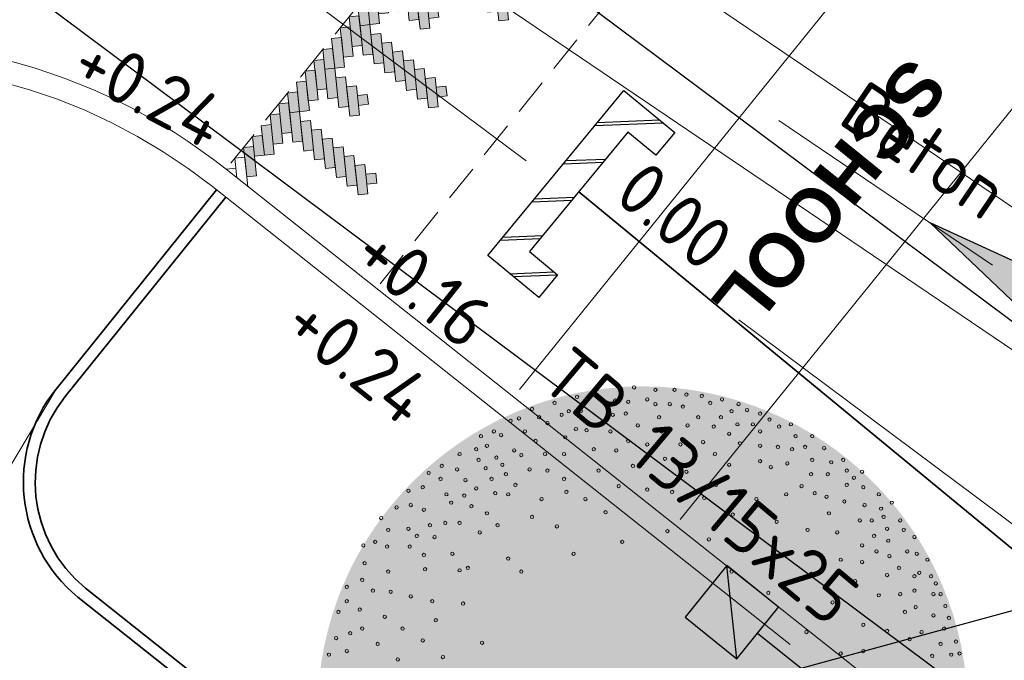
# Model space of a CAD drawing. Header units: metres. Extents: x 92403 to 95147, y 464428 to 465602.
# Tile 430 of 568: x 93188.59 to 93195.27, y 465157.86 to 465162.21. Entities that reach past the tile are written whole.
import ezdxf
from ezdxf.enums import TextEntityAlignment as Align

# ---------------------------------------------------------------- set-up
doc = ezdxf.new("R2010")
doc.units = ezdxf.units.M
for name, pattern in [('DASHED2', [0.375, 0.25, -0.125]), ('RI-DRAINAGE', [19.2, 6, -1.8, 1.8, -1.8, 2.4, -1.8, 1.8, -1.8]), ('RI-GWA', [18.45, 6, -1.8, 1.75, -1.8, 1.75, -1.8, 1.75, -1.8]), ('RI-HWA_KOLKAANSLUITING', [4.3, 2.5, -1.8]), ('VH-OPSLUITBAND_80X200', [14, 8, -2, 2, -2]), ('VH-TROTTOIRBAND', [15, 5, -2, 2, -2, 2, -2]), ('XX-HIDDEN', [4, 2, -2])]:
    doc.linetypes.add(name, pattern=pattern)
doc.layers.get('0').update_dxf_attribs({"linetype": 'CONTINUOUS'})
for name, color, linetype, lineweight, true_color in [('B-OI-RI-GWA_SCHILDMUUR-S', 7, 'CONTINUOUS', 25, 0xff8400), ('B-OI-RI-GWA_TRANSPORTLEIDING-G', 7, 'RI-GWA', 18, 0xff8400), ('N-OI-RI-DRAINAGE_DRAIN_PVC-G', 7, 'RI-DRAINAGE', 18, 0x00ff04), ('N-RO-GR-BOOM-V', 7, 'CONTINUOUS', 18, 0x002600)]:
    doc.layers.add(name, color=color, linetype=linetype, lineweight=lineweight, true_color=true_color)
for name, color, linetype, lineweight in [('B-WE-RI-GWA_STROOMRICHTING-S', 30, 'CONTINUOUS', 25), ('B-WE-VH-VERHARDING_FUNDERING-G', 252, 'CONTINUOUS', 18), ('N-RO-VH-DREMPEL_BESTRAAT-G', 7, 'DASHED2', 9), ('N-RO-VH-MATERIAALGRENS-G', 7, 'XX-HIDDEN', 5), ('N-RO-VW-MARKERING-G', 7, 'CONTINUOUS', 9), ('N-WE-GW-ONTGRAVING-V', 2, 'CONTINUOUS', 30), ('N-WE-RI-HWA_KOLK_STRAATKOLK-S', 150, 'CONTINUOUS', 25), ('N-WE-RI-HWA_KOLK_TROTTOIRKOLK-S', 150, 'CONTINUOUS', 25), ('N-WE-RI-HWA_KOLKAANSLUITING-G', 150, 'RI-HWA_KOLKAANSLUITING', 25), ('N-WE-VH-KANTOPSLUITING_OPSLUITBAND_80X200-G', 7, 'VH-OPSLUITBAND_80X200', 35), ('N-WE-VH-KANTOPSLUITING_TROTTOIRBAND-G', 7, 'VH-TROTTOIRBAND', 35), ('N-WE-VH-KANTOPSLUITING_TROTTOIRBAND_130 150-T18', 10, 'CONTINUOUS', 18), ('N-WE-VH-KANTOPSLUITING_VOORKANTBAND-G', 50, 'CONTINUOUS', 35), ('V-WE-RI-GWA_STROOMRICHTING-S', 30, 'CONTINUOUS', 25), ('V-WE-RI-VOLSCHUIMEN-G', 130, 'CONTINUOUS-V', 35), ('X-XX-AL-HOOGTELABEL-T18', 7, 'CONTINUOUS', 18)]:
    doc.layers.add(name, color=color, linetype=linetype, lineweight=lineweight)
doc.layers.add('N-RO-GR-BOOM-S', color=7, linetype='CONTINUOUS', lineweight=9, true_color=0x005700, transparency=0.3)
doc.styles.add('NLCS-ISO', font='NLCS-ISO.ttf')
doc.styles.add('NLCS-ISO-M200-T18', font='NLCS-ISO.ttf', dxfattribs={"height": 0.36})
doc.linetypes.add('CONTINUOUS-V', pattern='A,3.5,[24,NLCS.SHX,S=0.5,R=0,X=0,Y=0],3.5', length=7)

# ---------------------------------------------------------------- blocks, each defined once
blk = doc.blocks.new('drempel markering 480 2')
at = {"linetype": 'Continuous', "true_color": 0xffffff}
h = blk.add_hatch(color=7, dxfattribs=at)
h.paths.add_polyline_path([(0.1787, 0.2213), (0.1121, 0.2142), (0.0979, 0.3475), (0.1646, 0.3546)])
h.paths.add_polyline_path([(0, 0), (-0.0667, -0.0071), (-0.0649, -0.0236), (-0.1387, 0.036), (-0.1404, 0.0526), (-0.0738, 0.0596), (-0.0879, 0.193), (-0.0213, 0.2001)])
h.paths.add_polyline_path([(0.1192, 0.1475), (0.0525, 0.1404), (0.0312, 0.3405), (0.0979, 0.3476)])
h.paths.add_polyline_path([(0.0596, 0.0738), (-0.0071, 0.0667), (-0.0283, 0.2667), (0.0383, 0.2738)])
h.paths.add_polyline_path([(0.0908, 0.4142), (0.0241, 0.4072), (0.0029, 0.6072), (0.0696, 0.6143)])
h.paths.add_polyline_path([(-0.0567, 0.5333), (-0.1234, 0.5263), (-0.1446, 0.7263), (-0.0779, 0.7334)])
h.paths.add_polyline_path([(0.0171, 0.4737), (-0.0496, 0.4666), (-0.0709, 0.6667), (-0.0042, 0.6738)])
h.paths.add_polyline_path([(0.1646, 0.3546), (0.0979, 0.3475), (0.0766, 0.5476), (0.1433, 0.5547)])
h.paths.add_polyline_path([(-0.4185, 0.7645), (-0.4256, 0.8312), (-0.3588, 0.8383), (-0.3517, 0.7717)])
h.paths.add_polyline_path([(-0.2042, 0.6526), (-0.2709, 0.6456), (-0.2921, 0.8456), (-0.2255, 0.8527)])
h.paths.add_polyline_path([(-0.1304, 0.593), (-0.1971, 0.5859), (-0.2184, 0.786), (-0.1517, 0.7931)])
h.paths.add_polyline_path([(-0.2779, 0.712), (-0.3446, 0.705), (-0.3659, 0.905), (-0.2992, 0.9121)])
h.paths.add_polyline_path([(0.4171, 0.5163), (0.3504, 0.5092), (0.3362, 0.6425), (0.4029, 0.6496)])
h.paths.add_polyline_path([(0.2383, 0.295), (0.1717, 0.2879), (0.1504, 0.488), (0.2171, 0.4951)])
h.paths.add_polyline_path([(0.3575, 0.4425), (0.2908, 0.4354), (0.2696, 0.6355), (0.3362, 0.6426)])
h.paths.add_polyline_path([(0.2979, 0.3688), (0.2312, 0.3617), (0.21, 0.5618), (0.2767, 0.5688)])
h.paths.add_polyline_path([(0.4767, 0.59), (0.41, 0.5829), (0.3887, 0.783), (0.4554, 0.7901)])
h.paths.add_polyline_path([(0.1148, 0.8212), (0.1077, 0.8879), (0.1746, 0.895), (0.1817, 0.8283)])
h.paths.add_polyline_path([(0.3291, 0.7093), (0.2625, 0.7022), (0.2412, 0.9022), (0.3079, 0.9093)])
h.paths.add_polyline_path([(0.4029, 0.6496), (0.3362, 0.6425), (0.315, 0.8426), (0.3816, 0.8497)])
h.paths.add_polyline_path([(0.2554, 0.7687), (0.1887, 0.7616), (0.1675, 0.9617), (0.2341, 0.9688)])
h.paths.add_polyline_path([(0.5675, 1.0043), (0.5008, 0.9972), (0.4795, 1.1973), (0.5462, 1.2044)])
h.paths.add_polyline_path([(0.8342, 1.0326), (0.7675, 1.0255), (0.7463, 1.2255), (0.8129, 1.2326)])
h.paths.add_polyline_path([(0.7746, 0.9588), (0.7079, 0.9517), (0.6867, 1.1518), (0.7533, 1.1589)])
h.paths.add_polyline_path([(0.715, 0.8851), (0.6483, 0.878), (0.6271, 1.078), (0.6938, 1.0851)])
h.paths.add_polyline_path([(0.6554, 0.8113), (0.5887, 0.8042), (0.5746, 0.9375), (0.6412, 0.9446)])
h.paths.add_polyline_path([(0.5958, 0.7375), (0.5292, 0.7305), (0.5079, 0.9305), (0.5746, 0.9376)])
h.paths.add_polyline_path([(0.5362, 0.6638), (0.4696, 0.6567), (0.4483, 0.8568), (0.515, 0.8639)])
h.paths.add_polyline_path([(0.6412, 0.9446), (0.5746, 0.9375), (0.5533, 1.1376), (0.62, 1.1447)])
h.paths.add_polyline_path([(0.0581, 1.3546), (0.0511, 1.4213), (0.1179, 1.4284), (0.125, 1.3617)])
h.paths.add_polyline_path([(0.2725, 1.2427), (0.2058, 1.2356), (0.1845, 1.4357), (0.2512, 1.4427)])
h.paths.add_polyline_path([(0.3462, 1.183), (0.2796, 1.1759), (0.2583, 1.376), (0.325, 1.3831)])
h.paths.add_polyline_path([(0.42, 1.1234), (0.3533, 1.1163), (0.332, 1.3164), (0.3987, 1.3235)])
h.paths.add_polyline_path([(0.1987, 1.3021), (0.1321, 1.295), (0.1108, 1.4951), (0.1775, 1.5021)])
h.paths.add_polyline_path([(0.4937, 1.0637), (0.4271, 1.0567), (0.4058, 1.2567), (0.4725, 1.2638)])
h.paths.add_polyline_path([(1.0441, 1.5943), (0.9775, 1.5872), (0.9562, 1.7873), (1.0229, 1.7944)])
h.paths.add_polyline_path([(1.1321, 1.4013), (1.0654, 1.3942), (1.0512, 1.5276), (1.1179, 1.5347)])
h.paths.add_polyline_path([(1.1179, 1.5347), (1.0512, 1.5276), (1.03, 1.7277), (1.0966, 1.7347)])
h.paths.add_polyline_path([(1.311, 1.6226), (1.2443, 1.6155), (1.223, 1.8156), (1.2897, 1.8226)])
h.paths.add_polyline_path([(1.2514, 1.5489), (1.1847, 1.5418), (1.1634, 1.7418), (1.2301, 1.7489)])
h.paths.add_polyline_path([(1.1918, 1.4751), (1.1251, 1.468), (1.1038, 1.6681), (1.1705, 1.6752)])
h.paths.add_polyline_path([(1.0726, 1.3276), (1.0059, 1.3205), (0.9846, 1.5206), (1.0513, 1.5277)])
h.paths.add_polyline_path([(1.013, 1.2538), (0.9463, 1.2467), (0.925, 1.4468), (0.9917, 1.4539)])
h.paths.add_polyline_path([(0.9534, 1.1801), (0.8867, 1.173), (0.8655, 1.3731), (0.9321, 1.3801)])
h.paths.add_polyline_path([(0.8937, 1.1063), (0.8271, 1.0992), (0.8129, 1.2326), (0.8796, 1.2397)])
h.paths.add_polyline_path([(0.8796, 1.2397), (0.8129, 1.2326), (0.7916, 1.4326), (0.8583, 1.4397)])
h.paths.add_polyline_path([(0.5915, 1.4113), (0.5844, 1.4779), (0.6512, 1.485), (0.6583, 1.4184)])
h.paths.add_polyline_path([(0.8058, 1.2993), (0.7391, 1.2922), (0.7179, 1.4923), (0.7846, 1.4994)])
h.paths.add_polyline_path([(0.7321, 1.3588), (0.6654, 1.3517), (0.6441, 1.5517), (0.7108, 1.5588)])
h.paths.add_polyline_path([(0.5348, 1.9446), (0.5277, 2.0113), (0.5945, 2.0184), (0.6016, 1.9517)])
h.paths.add_polyline_path([(0.7491, 1.8327), (0.6825, 1.8256), (0.6612, 2.0257), (0.7279, 2.0328)])
h.paths.add_polyline_path([(0.8229, 1.7731), (0.7562, 1.766), (0.735, 1.966), (0.8016, 1.9731)])
h.paths.add_polyline_path([(0.8966, 1.7134), (0.83, 1.7063), (0.8087, 1.9064), (0.8754, 1.9135)])
h.paths.add_polyline_path([(0.9704, 1.6538), (0.9037, 1.6467), (0.8825, 1.8468), (0.9491, 1.8538)])
h.paths.add_polyline_path([(0.6754, 1.8921), (0.6087, 1.885), (0.5875, 2.0851), (0.6541, 2.0922)])
h.paths.add_polyline_path([(1.3562, 1.8297), (1.2896, 1.8226), (1.2683, 2.0227), (1.335, 2.0298)])
h.paths.add_polyline_path([(1.5208, 2.1844), (1.4541, 2.1773), (1.4329, 2.3773), (1.4995, 2.3844)])
h.paths.add_polyline_path([(1.3733, 2.3035), (1.3066, 2.2964), (1.2854, 2.4964), (1.352, 2.5035)])
h.paths.add_polyline_path([(1.4471, 2.2438), (1.3804, 2.2367), (1.3591, 2.4368), (1.4258, 2.4439)])
h.paths.add_polyline_path([(1.6087, 1.9914), (1.5421, 1.9843), (1.5279, 2.1176), (1.5946, 2.1247)])
h.paths.add_polyline_path([(1.5946, 2.1247), (1.5279, 2.1176), (1.5066, 2.3177), (1.5733, 2.3248)])
h.paths.add_polyline_path([(1.43, 1.7701), (1.3633, 1.763), (1.3421, 1.9631), (1.4087, 1.9702)])
h.paths.add_polyline_path([(1.5492, 1.9176), (1.4825, 1.9105), (1.4612, 2.1106), (1.5279, 2.1177)])
h.paths.add_polyline_path([(1.4896, 1.8439), (1.4229, 1.8368), (1.4016, 2.0368), (1.4683, 2.0439)])
h.paths.add_polyline_path([(1.6683, 2.0651), (1.6017, 2.058), (1.5804, 2.2581), (1.6471, 2.2652)])
h.paths.add_polyline_path([(1.7279, 2.1389), (1.6612, 2.1318), (1.64, 2.3319), (1.7066, 2.3389)])
h.paths.add_polyline_path([(1.7875, 2.2126), (1.7208, 2.2055), (1.6996, 2.4056), (1.7662, 2.4127)])
h.paths.add_polyline_path([(1.3704, 1.6964), (1.3037, 1.6893), (1.2896, 1.8226), (1.3562, 1.8297)])
h.paths.add_polyline_path([(1.0682, 2.0013), (1.0611, 2.068), (1.1279, 2.0751), (1.135, 2.0084)])
h.paths.add_polyline_path([(1.2825, 1.8893), (1.2158, 1.8822), (1.1945, 2.0823), (1.2612, 2.0894)])
h.paths.add_polyline_path([(1.2087, 1.9488), (1.1421, 1.9417), (1.1208, 2.1418), (1.1875, 2.1489)])
h.paths.add_polyline_path([(1.0115, 2.5347), (1.0044, 2.6013), (1.0712, 2.6084), (1.0783, 2.5418)])
h.paths.add_polyline_path([(1.2258, 2.4227), (1.1591, 2.4157), (1.1379, 2.6157), (1.2045, 2.6228)])
h.paths.add_polyline_path([(1.2995, 2.3631), (1.2329, 2.356), (1.2116, 2.5561), (1.2783, 2.5632)])
h.paths.add_polyline_path([(1.1521, 2.4821), (1.0854, 2.4751), (1.0641, 2.6751), (1.1308, 2.6822)])
h.paths.add_polyline_path([(1.8471, 2.2864), (1.7804, 2.2793), (1.7662, 2.4126), (1.8329, 2.4197)])
h.paths.add_polyline_path([(1.8329, 2.4197), (1.7662, 2.4126), (1.745, 2.6127), (1.8116, 2.6198)])
h.paths.add_polyline_path([(1.9975, 2.7744), (1.9308, 2.7673), (1.9095, 2.9674), (1.9762, 2.9745)])
h.paths.add_polyline_path([(1.85, 2.8935), (1.7833, 2.8864), (1.762, 3.0865), (1.8287, 3.0936)])
h.paths.add_polyline_path([(1.9237, 2.8338), (1.8571, 2.8268), (1.8358, 3.0268), (1.9025, 3.0339)])
h.paths.add_polyline_path([(2.0854, 2.5814), (2.0187, 2.5743), (2.0046, 2.7077), (2.0712, 2.7147)])
h.paths.add_polyline_path([(2.0712, 2.7147), (2.0046, 2.7077), (1.9833, 2.9077), (2.05, 2.9148)])
h.paths.add_polyline_path([(1.9067, 2.3601), (1.84, 2.3531), (1.8187, 2.5531), (1.8854, 2.5602)])
h.paths.add_polyline_path([(2.0258, 2.5076), (1.9592, 2.5006), (1.9379, 2.7006), (2.0046, 2.7077)])
h.paths.add_polyline_path([(1.9662, 2.4339), (1.8996, 2.4268), (1.8783, 2.6269), (1.945, 2.634)])
h.paths.add_polyline_path([(2.145, 2.6552), (2.0783, 2.6481), (2.0571, 2.8481), (2.1237, 2.8552)])
h.paths.add_polyline_path([(2.2642, 2.8027), (2.1975, 2.7956), (2.1762, 2.9956), (2.2429, 3.0027)])
h.paths.add_polyline_path([(2.2046, 2.7289), (2.1379, 2.7218), (2.1166, 2.9219), (2.1833, 2.929)])
h.paths.add_polyline_path([(1.5448, 2.5913), (1.5377, 2.658), (1.6046, 2.6651), (1.6116, 2.5984)])
h.paths.add_polyline_path([(1.7591, 2.4794), (1.6925, 2.4723), (1.6712, 2.6724), (1.7379, 2.6794)])
h.paths.add_polyline_path([(1.6854, 2.5388), (1.6187, 2.5317), (1.5975, 2.7318), (1.6641, 2.7389)])
h.paths.add_polyline_path([(1.4881, 3.1247), (1.4811, 3.1914), (1.5479, 3.1985), (1.555, 3.1318)])
h.paths.add_polyline_path([(1.7025, 3.0128), (1.6358, 3.0057), (1.6145, 3.2058), (1.6812, 3.2129)])
h.paths.add_polyline_path([(1.7762, 2.9531), (1.7095, 2.946), (1.6883, 3.1461), (1.755, 3.1532)])
h.paths.add_polyline_path([(1.6287, 3.0722), (1.562, 3.0651), (1.5408, 3.2652), (1.6075, 3.2722)])
h.paths.add_polyline_path([(2.4741, 3.3644), (2.4075, 3.3573), (2.3862, 3.5574), (2.4529, 3.5645)])
h.paths.add_polyline_path([(2.3266, 3.4835), (2.26, 3.4764), (2.2387, 3.6765), (2.3054, 3.6836)])
h.paths.add_polyline_path([(2.4004, 3.4239), (2.3337, 3.4168), (2.3125, 3.6169), (2.3791, 3.6239)])
h.paths.add_polyline_path([(2.3096, 3.0098), (2.2429, 3.0027), (2.2216, 3.2027), (2.2883, 3.2098)])
h.paths.add_polyline_path([(2.7409, 3.3927), (2.6742, 3.3856), (2.6529, 3.5857), (2.7196, 3.5928)])
h.paths.add_polyline_path([(2.6813, 3.3189), (2.6146, 3.3119), (2.5933, 3.5119), (2.66, 3.519)])
h.paths.add_polyline_path([(2.6217, 3.2452), (2.555, 3.2381), (2.5337, 3.4382), (2.6004, 3.4453)])
h.paths.add_polyline_path([(2.5621, 3.1714), (2.4954, 3.1644), (2.4812, 3.2977), (2.5479, 3.3048)])
h.paths.add_polyline_path([(2.5025, 3.0977), (2.4358, 3.0906), (2.4146, 3.2907), (2.4812, 3.2978)])
h.paths.add_polyline_path([(2.4429, 3.0239), (2.3762, 3.0168), (2.355, 3.2169), (2.4216, 3.224)])
h.paths.add_polyline_path([(2.5479, 3.3048), (2.4812, 3.2977), (2.46, 3.4978), (2.5266, 3.5048)])
h.paths.add_polyline_path([(1.9648, 3.7147), (1.9577, 3.7814), (2.0245, 3.7885), (2.0316, 3.7218)])
h.paths.add_polyline_path([(2.1791, 3.6028), (2.1124, 3.5957), (2.0912, 3.7958), (2.1579, 3.8029)])
h.paths.add_polyline_path([(2.1054, 3.6622), (2.0387, 3.6551), (2.0175, 3.8552), (2.0841, 3.8623)])
h.paths.add_polyline_path([(2.2529, 3.5432), (2.1862, 3.5361), (2.1649, 3.7362), (2.2316, 3.7432)])
h.paths.add_polyline_path([(2.0215, 3.1814), (2.0144, 3.248), (2.0812, 3.2551), (2.0883, 3.1885)])
h.paths.add_polyline_path([(2.2358, 3.0694), (2.1691, 3.0623), (2.1479, 3.2624), (2.2145, 3.2695)])
h.paths.add_polyline_path([(2.1621, 3.1289), (2.0954, 3.1218), (2.0741, 3.3218), (2.1408, 3.3289)])
h.paths.add_polyline_path([(2.3237, 2.8764), (2.2571, 2.8693), (2.2429, 3.0027), (2.3096, 3.0098)])
h.paths.add_polyline_path([(2.3833, 2.9502), (2.3167, 2.9431), (2.2954, 3.1432), (2.3621, 3.1502)])
h.paths.add_polyline_path([(2.8004, 3.4665), (2.7337, 3.4594), (2.7196, 3.5927), (2.7862, 3.5998)])
h.paths.add_polyline_path([(2.8601, 3.5402), (2.7934, 3.5331), (2.7721, 3.7332), (2.8388, 3.7403), (2.8317, 3.807), (2.9793, 3.6877), (2.9196, 3.614), (2.853, 3.6069)])
edge = h.paths.add_edge_path()
edge.add_line((2.9793, 3.6877), (2.9196, 3.614))
edge.add_line((2.9196, 3.614), (2.853, 3.6069))
edge.add_line((2.853, 3.6069), (2.8317, 3.807))
edge.add_line((2.8317, 3.807), (2.8317, 3.807))
at = {"color": 18, "ltscale": 1, "true_color": 0x000000}
for points in [[(2.1054, 3.6622), (2.0387, 3.6551), (2.0175, 3.8552), (2.0841, 3.8623)], [(1.9648, 3.7147), (1.9577, 3.7814), (2.0245, 3.7885), (2.0316, 3.7218)], [(2.1791, 3.6028), (2.1124, 3.5957), (2.0912, 3.7958), (2.1579, 3.8029)], [(2.2529, 3.5432), (2.1862, 3.5361), (2.1649, 3.7362), (2.2316, 3.7432)], [(2.8601, 3.5402), (2.7934, 3.5331), (2.7721, 3.7332), (2.8388, 3.7403)], [(2.3266, 3.4835), (2.26, 3.4764), (2.2387, 3.6765), (2.3054, 3.6836)], [(2.4004, 3.4239), (2.3337, 3.4168), (2.3125, 3.6169), (2.3791, 3.6239)], [(2.4741, 3.3644), (2.4075, 3.3573), (2.3862, 3.5574), (2.4529, 3.5645)], [(2.7409, 3.3927), (2.6742, 3.3856), (2.6529, 3.5857), (2.7196, 3.5928)], [(2.8004, 3.4665), (2.7337, 3.4594), (2.7196, 3.5927), (2.7862, 3.5998)], [(2.5479, 3.3048), (2.4812, 3.2977), (2.46, 3.4978), (2.5266, 3.5048)], [(2.6813, 3.3189), (2.6146, 3.3119), (2.5933, 3.5119), (2.66, 3.519)], [(2.6217, 3.2452), (2.555, 3.2381), (2.5337, 3.4382), (2.6004, 3.4453)], [(1.6287, 3.0722), (1.562, 3.0651), (1.5408, 3.2652), (1.6075, 3.2722)], [(2.1621, 3.1289), (2.0954, 3.1218), (2.0741, 3.3218), (2.1408, 3.3289)], [(2.5025, 3.0977), (2.4358, 3.0906), (2.4146, 3.2907), (2.4812, 3.2978)], [(2.5621, 3.1714), (2.4954, 3.1644), (2.4812, 3.2977), (2.5479, 3.3048)], [(1.7025, 3.0128), (1.6358, 3.0057), (1.6145, 3.2058), (1.6812, 3.2129)], [(2.0215, 3.1814), (2.0144, 3.248), (2.0812, 3.2551), (2.0883, 3.1885)], [(2.2358, 3.0694), (2.1691, 3.0623), (2.1479, 3.2624), (2.2145, 3.2695)], [(2.3096, 3.0098), (2.2429, 3.0027), (2.2216, 3.2027), (2.2883, 3.2098)], [(2.4429, 3.0239), (2.3762, 3.0168), (2.355, 3.2169), (2.4216, 3.224)], [(1.4881, 3.1247), (1.4811, 3.1914), (1.5479, 3.1985), (1.555, 3.1318)], [(1.7762, 2.9531), (1.7095, 2.946), (1.6883, 3.1461), (1.755, 3.1532)], [(2.3833, 2.9502), (2.3167, 2.9431), (2.2954, 3.1432), (2.3621, 3.1502)], [(1.85, 2.8935), (1.7833, 2.8864), (1.762, 3.0865), (1.8287, 3.0936)], [(1.9237, 2.8338), (1.8571, 2.8268), (1.8358, 3.0268), (1.9025, 3.0339)], [(2.3237, 2.8764), (2.2571, 2.8693), (2.2429, 3.0027), (2.3096, 3.0098)], [(1.9975, 2.7744), (1.9308, 2.7673), (1.9095, 2.9674), (1.9762, 2.9745)], [(2.2642, 2.8027), (2.1975, 2.7956), (2.1762, 2.9956), (2.2429, 3.0027)], [(2.0712, 2.7147), (2.0046, 2.7077), (1.9833, 2.9077), (2.05, 2.9148)], [(2.2046, 2.7289), (2.1379, 2.7218), (2.1166, 2.9219), (2.1833, 2.929)], [(2.145, 2.6552), (2.0783, 2.6481), (2.0571, 2.8481), (2.1237, 2.8552)], [(1.6854, 2.5388), (1.6187, 2.5317), (1.5975, 2.7318), (1.6641, 2.7389)], [(1.1521, 2.4821), (1.0854, 2.4751), (1.0641, 2.6751), (1.1308, 2.6822)], [(1.7591, 2.4794), (1.6925, 2.4723), (1.6712, 2.6724), (1.7379, 2.6794)], [(2.0258, 2.5076), (1.9592, 2.5006), (1.9379, 2.7006), (2.0046, 2.7077)], [(2.0854, 2.5814), (2.0187, 2.5743), (2.0046, 2.7077), (2.0712, 2.7147)], [(1.0115, 2.5347), (1.0044, 2.6013), (1.0712, 2.6084), (1.0783, 2.5418)], [(1.2258, 2.4227), (1.1591, 2.4157), (1.1379, 2.6157), (1.2045, 2.6228)], [(1.5448, 2.5913), (1.5377, 2.658), (1.6046, 2.6651), (1.6116, 2.5984)], [(1.8329, 2.4197), (1.7662, 2.4126), (1.745, 2.6127), (1.8116, 2.6198)], [(1.9662, 2.4339), (1.8996, 2.4268), (1.8783, 2.6269), (1.945, 2.634)], [(1.2995, 2.3631), (1.2329, 2.356), (1.2116, 2.5561), (1.2783, 2.5632)], [(1.9067, 2.3601), (1.84, 2.3531), (1.8187, 2.5531), (1.8854, 2.5602)], [(1.3733, 2.3035), (1.3066, 2.2964), (1.2854, 2.4964), (1.352, 2.5035)], [(1.4471, 2.2438), (1.3804, 2.2367), (1.3591, 2.4368), (1.4258, 2.4439)], [(1.7875, 2.2126), (1.7208, 2.2055), (1.6996, 2.4056), (1.7662, 2.4127)], [(1.8471, 2.2864), (1.7804, 2.2793), (1.7662, 2.4126), (1.8329, 2.4197)], [(1.5208, 2.1844), (1.4541, 2.1773), (1.4329, 2.3773), (1.4995, 2.3844)], [(1.7279, 2.1389), (1.6612, 2.1318), (1.64, 2.3319), (1.7066, 2.3389)], [(1.5946, 2.1247), (1.5279, 2.1176), (1.5066, 2.3177), (1.5733, 2.3248)], [(1.6683, 2.0651), (1.6017, 2.058), (1.5804, 2.2581), (1.6471, 2.2652)], [(1.2087, 1.9488), (1.1421, 1.9417), (1.1208, 2.1418), (1.1875, 2.1489)], [(0.6754, 1.8921), (0.6087, 1.885), (0.5875, 2.0851), (0.6541, 2.0922)], [(1.0682, 2.0013), (1.0611, 2.068), (1.1279, 2.0751), (1.135, 2.0084)], [(1.2825, 1.8893), (1.2158, 1.8822), (1.1945, 2.0823), (1.2612, 2.0894)], [(1.5492, 1.9176), (1.4825, 1.9105), (1.4612, 2.1106), (1.5279, 2.1177)], [(1.6087, 1.9914), (1.5421, 1.9843), (1.5279, 2.1176), (1.5946, 2.1247)], [(0.5348, 1.9446), (0.5277, 2.0113), (0.5945, 2.0184), (0.6016, 1.9517)], [(0.7491, 1.8327), (0.6825, 1.8256), (0.6612, 2.0257), (0.7279, 2.0328)], [(1.3562, 1.8297), (1.2896, 1.8226), (1.2683, 2.0227), (1.335, 2.0298)], [(1.4896, 1.8439), (1.4229, 1.8368), (1.4016, 2.0368), (1.4683, 2.0439)], [(0.8229, 1.7731), (0.7562, 1.766), (0.735, 1.966), (0.8016, 1.9731)], [(1.43, 1.7701), (1.3633, 1.763), (1.3421, 1.9631), (1.4087, 1.9702)], [(0.8966, 1.7134), (0.83, 1.7063), (0.8087, 1.9064), (0.8754, 1.9135)], [(0.9704, 1.6538), (0.9037, 1.6467), (0.8825, 1.8468), (0.9491, 1.8538)], [(1.311, 1.6226), (1.2443, 1.6155), (1.223, 1.8156), (1.2897, 1.8226)], [(1.3704, 1.6964), (1.3037, 1.6893), (1.2896, 1.8226), (1.3562, 1.8297)], [(1.0441, 1.5943), (0.9775, 1.5872), (0.9562, 1.7873), (1.0229, 1.7944)], [(1.2514, 1.5489), (1.1847, 1.5418), (1.1634, 1.7418), (1.2301, 1.7489)], [(1.1179, 1.5347), (1.0512, 1.5276), (1.03, 1.7277), (1.0966, 1.7347)], [(1.1918, 1.4751), (1.1251, 1.468), (1.1038, 1.6681), (1.1705, 1.6752)], [(0.7321, 1.3588), (0.6654, 1.3517), (0.6441, 1.5517), (0.7108, 1.5588)], [(0.1987, 1.3021), (0.1321, 1.295), (0.1108, 1.4951), (0.1775, 1.5021)], [(0.5915, 1.4113), (0.5844, 1.4779), (0.6512, 1.485), (0.6583, 1.4184)], [(0.8058, 1.2993), (0.7391, 1.2922), (0.7179, 1.4923), (0.7846, 1.4994)], [(1.0726, 1.3276), (1.0059, 1.3205), (0.9846, 1.5206), (1.0513, 1.5277)], [(1.1321, 1.4013), (1.0654, 1.3942), (1.0512, 1.5276), (1.1179, 1.5347)], [(0.0581, 1.3546), (0.0511, 1.4213), (0.1179, 1.4284), (0.125, 1.3617)], [(0.2725, 1.2427), (0.2058, 1.2356), (0.1845, 1.4357), (0.2512, 1.4427)], [(0.8796, 1.2397), (0.8129, 1.2326), (0.7916, 1.4326), (0.8583, 1.4397)], [(1.013, 1.2538), (0.9463, 1.2467), (0.925, 1.4468), (0.9917, 1.4539)], [(0.3462, 1.183), (0.2796, 1.1759), (0.2583, 1.376), (0.325, 1.3831)], [(0.9534, 1.1801), (0.8867, 1.173), (0.8655, 1.3731), (0.9321, 1.3801)], [(0.42, 1.1234), (0.3533, 1.1163), (0.332, 1.3164), (0.3987, 1.3235)], [(0.4937, 1.0637), (0.4271, 1.0567), (0.4058, 1.2567), (0.4725, 1.2638)], [(0.5675, 1.0043), (0.5008, 0.9972), (0.4795, 1.1973), (0.5462, 1.2044)], [(0.8342, 1.0326), (0.7675, 1.0255), (0.7463, 1.2255), (0.8129, 1.2326)], [(0.8937, 1.1063), (0.8271, 1.0992), (0.8129, 1.2326), (0.8796, 1.2397)], [(0.6412, 0.9446), (0.5746, 0.9375), (0.5533, 1.1376), (0.62, 1.1447)], [(0.7746, 0.9588), (0.7079, 0.9517), (0.6867, 1.1518), (0.7533, 1.1589)], [(0.715, 0.8851), (0.6483, 0.878), (0.6271, 1.078), (0.6938, 1.0851)], [(0.2554, 0.7687), (0.1887, 0.7616), (0.1675, 0.9617), (0.2341, 0.9688)], [(0.5958, 0.7375), (0.5292, 0.7305), (0.5079, 0.9305), (0.5746, 0.9376)], [(0.6554, 0.8113), (0.5887, 0.8042), (0.5746, 0.9375), (0.6412, 0.9446)], [(-0.2779, 0.712), (-0.3446, 0.705), (-0.3659, 0.905), (-0.2992, 0.9121)], [(0.1148, 0.8212), (0.1077, 0.8879), (0.1746, 0.895), (0.1817, 0.8283)], [(0.3291, 0.7093), (0.2625, 0.7022), (0.2412, 0.9022), (0.3079, 0.9093)], [(-0.4185, 0.7645), (-0.4256, 0.8312), (-0.3588, 0.8383), (-0.3517, 0.7717)], [(-0.2042, 0.6526), (-0.2709, 0.6456), (-0.2921, 0.8456), (-0.2255, 0.8527)], [(0.4029, 0.6496), (0.3362, 0.6425), (0.315, 0.8426), (0.3816, 0.8497)], [(0.5362, 0.6638), (0.4696, 0.6567), (0.4483, 0.8568), (0.515, 0.8639)], [(-0.1304, 0.593), (-0.1971, 0.5859), (-0.2184, 0.786), (-0.1517, 0.7931)], [(0.4767, 0.59), (0.41, 0.5829), (0.3887, 0.783), (0.4554, 0.7901)], [(-0.0567, 0.5333), (-0.1234, 0.5263), (-0.1446, 0.7263), (-0.0779, 0.7334)], [(0.0171, 0.4737), (-0.0496, 0.4666), (-0.0709, 0.6667), (-0.0042, 0.6738)], [(0.0908, 0.4142), (0.0241, 0.4072), (0.0029, 0.6072), (0.0696, 0.6143)], [(0.3575, 0.4425), (0.2908, 0.4354), (0.2696, 0.6355), (0.3362, 0.6426)], [(0.4171, 0.5163), (0.3504, 0.5092), (0.3362, 0.6425), (0.4029, 0.6496)], [(0.1646, 0.3546), (0.0979, 0.3475), (0.0766, 0.5476), (0.1433, 0.5547)], [(0.2979, 0.3688), (0.2312, 0.3617), (0.21, 0.5618), (0.2767, 0.5688)], [(0.2383, 0.295), (0.1717, 0.2879), (0.1504, 0.488), (0.2171, 0.4951)], [(0.1192, 0.1475), (0.0525, 0.1404), (0.0312, 0.3405), (0.0979, 0.3476)], [(0.1787, 0.2213), (0.1121, 0.2142), (0.0979, 0.3475), (0.1646, 0.3546)], [(0.0596, 0.0738), (-0.0071, 0.0667), (-0.0283, 0.2667), (0.0383, 0.2738)], [(0, 0), (-0.0667, -0.0071), (-0.0879, 0.193), (-0.0213, 0.2001)]]:
    blk.add_lwpolyline(points, close=True, dxfattribs=at)
for points in [[(2.9055, 3.7474), (2.9196, 3.614), (2.853, 3.6069), (2.8317, 3.807), (2.8317, 3.807)], [(2.9792, 3.6878), (2.9792, 3.6877), (2.9126, 3.6806), (2.9055, 3.7474)], [(-0.157, 0.0508), (-0.1404, 0.0526), (-0.1387, 0.036)], [(-0.1387, 0.036), (-0.1404, 0.0525), (-0.0738, 0.0596), (-0.0649, -0.0236)]]:
    blk.add_lwpolyline(points, dxfattribs=at)
blk = doc.blocks.new('TROTTOIRKOLK 450X450')
at = {"layer": 'N-WE-RI-HWA_KOLK_TROTTOIRKOLK-S'}
blk.add_line((-0.45, 0), (0, 0.45), dxfattribs=at)
at = {"layer": 'N-WE-RI-HWA_KOLK_TROTTOIRKOLK-S', "flags": 128}
blk.add_lwpolyline([(-0.45, 0), (0, 0), (0, 0.45), (-0.45, 0.45)], close=True, dxfattribs=at)
blk = doc.blocks.new('SRI-SCHILDMUUR-SO')
for p, q in [((-4, 8.89), (2.26, 14.5)), ((-4, 8.35), (2.86, 14.5)), ((-4, 2.18), (0, 5.76)), ((-4, 1.64), (0, 5.23)), ((-4, -4.54), (0, -0.95)), ((-4, -5.07), (0, -1.49)), ((-4, -11.25), (0, -7.67)), ((-4, -11.79), (0, -8.2)), ((-0.14, -14.5), (4.33, -10.5)), ((0.46, -14.5), (4.93, -10.5))]:
    blk.add_line(p, q)
blk.add_lwpolyline([(4.93, 10.5), (0, 10.5), (0, -10.5), (4.93, -10.5), (4.93, -14.5), (-4, -14.5), (-4, 14.5), (4.93, 14.5)], close=True)
blk = doc.blocks.new('*U297')
at = {"layer": 'N-RO-GR-BOOM-V', "linetype": 'ByBlock', "ltscale": 1, "transparency": 33554567}
h = blk.add_hatch(color=98, dxfattribs=at)
h.dxf.hatch_style = 1
h.set_gradient(color1=(0, 51, 0), color2=(184, 200, 91), rotation=177, centered=1, name='INVCURVED')
edge = h.paths.add_edge_path()
edge.add_arc((0, 0), 1.5, 0, 360)
at = {"color": 0, "lineweight": -2}
for centre in [(-0.0397, 1.4949), (-0.3028, 1.4509), (-0.1, 1.4782), (0.0588, 1.4839), (0.1468, 1.4839), (0.2014, 1.4619), (0.2727, 1.4562), (-0.4067, 1.4236), (-0.2039, 1.4452), (-0.1273, 1.4346), (-0.067, 1.4289), (0.0206, 1.4399), (0.0588, 1.4179), (0.1248, 1.4179), (0.1851, 1.4069), (0.3113, 1.4236), (0.3659, 1.4399), (0.4425, 1.4179), (-0.5109, 1.3959), (-0.4779, 1.3576), (-0.3741, 1.3686), (-0.3411, 1.3849), (-0.2861, 1.3849), (-0.1383, 1.3686), (-0.078, 1.3743), (0.0755, 1.3576), (0.2564, 1.3576), (0.3606, 1.3576), (0.4099, 1.3849), (0.4812, 1.3906), (0.5414, 1.3743), (-0.6095, 1.3413), (-0.5712, 1.3523), (-0.4397, 1.3304), (-0.023, 1.3194), (0.2071, 1.3194), (0.3276, 1.3141), (0.4372, 1.3247), (0.5085, 1.3247), (0.585, 1.3467), (0.629, 1.3141), (0.684, 1.3247), (-0.7467, 1.2701), (-0.6864, 1.2921), (-0.6535, 1.2754), (-0.5439, 1.2921), (-0.3574, 1.2648), (-0.3081, 1.3031), (-0.2588, 1.2974), (-0.1493, 1.2921), (0.0865, 1.2921), (0.3989, 1.2811), (0.5414, 1.2921), (0.7056, 1.2701), (0.7825, 1.2701), (-0.7191, 1.2261), (-0.4946, 1.2481), (-0.067, 1.2481), (0.0206, 1.2318), (0.1741, 1.2318), (0.2783, 1.2428), (0.4482, 1.2371), (0.5414, 1.2261), (0.6237, 1.2208), (0.7496, 1.2208), (-0.8453, 1.1878), (-0.7683, 1.2098), (-0.5932, 1.2045), (-0.5602, 1.1825), (-0.4507, 1.1878), (-0.3631, 1.1878), (-0.2259, 1.2098), (-0.122, 1.2045), (0.3329, 1.1878), (0.6893, 1.2098), (0.8371, 1.2151), (-0.9276, 1.1332), (-0.7577, 1.1605), (-0.6755, 1.1715), (-0.6478, 1.1385), (-0.045, 1.1332), (0.1028, 1.1658), (0.3989, 1.1385), (0.5414, 1.1548), (0.6673, 1.1442), (0.7825, 1.1605), (0.8701, 1.1495), (0.9251, 1.1605), (-0.9878, 1.1002), (-0.8563, 1.1165), (-0.7247, 1.1222), (-0.6315, 1.0946), (-0.5219, 1.1165), (-0.4397, 1.1112), (-0.2039, 1.1112), (0.2014, 1.1056), (0.5907, 1.1275), (0.7768, 1.0946), (0.8538, 1.0946), (0.9414, 1.1112), (1.0126, 1.1056), (-0.9329, 1.0729), (-0.818, 1.0673), (-0.6974, 1.0729), (-0.5875, 1.0453), (-0.3631, 1.0729), (-0.111, 1.04), (0.3386, 1.0453), (0.7333, 1.04), (0.9414, 1.0453), (0.9744, 1.0783), (-1.0811, 1.018), (-1.0151, 1.0347), (-0.9056, 1.0017), (-0.8233, 0.996), (-0.7683, 1.029), (-0.6808, 1.007), (-0.6205, 1.0017), (-0.3521, 1.0127), (0.0206, 1.0237), (0.1358, 1.0127), (0.662, 1.0017), (0.7935, 1.007), (1.018, 1.0347), (1.0892, 1.0017), (-1.0701, 0.9524), (-0.8836, 0.9634), (-0.7903, 0.9467), (-0.467, 0.9797), (-0.2641, 0.9797), (0.2836, 0.985), (0.5248, 0.9797), (0.8481, 0.9907), (0.9304, 0.9687), (1.0236, 0.9524), (1.1495, 0.9634), (-1.1357, 0.9414), (-1.0098, 0.9304), (-0.7191, 0.9141), (-0.1713, 0.9194), (0.4152, 0.9084), (0.8591, 0.9141), (1.1002, 0.9357), (-1.2069, 0.8921), (-0.9821, 0.8591), (-0.9109, 0.8701), (-0.8453, 0.8701), (-0.6698, 0.8591), (-0.5109, 0.8974), (0.618, 0.8754), (1.0017, 0.8811), (1.0566, 0.8811), (1.1112, 0.8974), (1.1882, 0.8811), (-1.174, 0.8372), (-1.0811, 0.8428), (-0.752, 0.8262), (-0.3957, 0.8538), (0.1138, 0.8318), (0.7605, 0.8372), (0.8974, 0.8262), (1.1279, 0.8428), (1.2045, 0.8372), (-1.2892, 0.7659), (-1.2342, 0.7826), (-1.0424, 0.8099), (-0.9602, 0.8046), (-0.0943, 0.7826), (0.3056, 0.7936), (1.0126, 0.7659), (1.0676, 0.8099), (1.1332, 0.7879), (1.2537, 0.8046), (-1.1796, 0.7606), (-1.0754, 0.7606), (-1.0098, 0.7223), (-0.8783, 0.7276), (-0.3191, 0.7276), (0.607, 0.7276), (1.0782, 0.7386), (1.2208, 0.7386), (1.2647, 0.7276), (-1.2835, 0.684), (-0.6205, 0.7056), (0.9141, 0.7003), (1.0126, 0.6893), (1.1385, 0.7166), (1.314, 0.7003), (-1.174, 0.6453), (-1.0041, 0.6563), (-0.8453, 0.651), (-0.807, 0.662), (-0.5602, 0.6453), (0.4099, 0.6453), (0.7768, 0.6343), (1.1279, 0.629), (1.1825, 0.662), (1.2757, 0.64), (-1.2945, 0.607), (0.9797, 0.6017), (1.2537, 0.6237), (1.3303, 0.6237), (1.3523, 0.5907), (-1.3658, 0.5744), (-1.2452, 0.5578), (-1.163, 0.5525), (0.5797, 0.5468), (1.1882, 0.5415), (1.2537, 0.5578), (1.3413, 0.5415), (1.3743, 0.5415), (-1.3658, 0.5085), (-1.0701, 0.5305), (-0.9711, 0.5085), (-0.829, 0.4975), (0.8758, 0.5032), (1.0892, 0.5358), (-1.4041, 0.4592), (-1.3055, 0.4702), (1.2098, 0.4592), (1.2594, 0.4812), (1.3963, 0.4865), (-1.1906, 0.4372), (-0.9548, 0.4209), (1.3413, 0.4429), (1.4126, 0.4319), (-1.3495, 0.3606), (-1.2945, 0.3826), (-1.1084, 0.3826), (0.7552, 0.3659), (1.018, 0.4001), (1.1279, 0.3716), (1.2867, 0.3659), (1.3906, 0.3826), (-1.4151, 0.3386), (-1.2232, 0.3114), (-1.0151, 0.3277), (-0.741, 0.3167), (1.2318, 0.3333), (1.3743, 0.3114), (1.4456, 0.3223), (-1.3658, 0.2784), (0.9141, 0.2674), (1.018, 0.2784), (1.4619, 0.2674), (-1.448, 0.2621), (-1.1304, 0.2401), (-0.9219, 0.2511), (1.336, 0.2564), (1.4236, 0.2621)]:
    blk.add_circle(centre, 0.00758, dxfattribs=at)
blk = doc.blocks.new('*U371')
at = {"ltscale": 0.1}
blk.add_hatch(color=256, dxfattribs=at).paths.add_polyline_path([(-2.5, 0), (2.5, -0.833), (2.5, 0.833)])
at = {"ltscale": 0.1, "flags": 128}
blk.add_lwpolyline([(-2.5, 0), (2.5, -0.833), (2.5, 0.833)], close=True, dxfattribs=at)
at = {"ltscale": 0.1, "style": 'NLCS-ISO'}
for tag, p in [('MAT', (-1, 0.5)), ('BOBL', (-48.072, 0))]:
    blk.add_attdef(tag, text='', height=1.8, dxfattribs=at).set_placement(p, align=Align.BOTTOM_RIGHT)
for tag, p in [('DIA', (1, 0.5)), ('BOBR', (47.682, 0))]:
    blk.add_attdef(tag, text='', height=1.8, dxfattribs=at).set_placement(p, align=Align.BOTTOM_LEFT)
blk.add_attdef('JVA', text='', height=1.8, dxfattribs=at).set_placement((0, -1), align=Align.TOP_CENTER)
blk = doc.blocks.new('*U422')
at = {"ltscale": 0.1, "style": 'NLCS-ISO'}
for tag, p in [('MAT', (-1, 0.5)), ('BOBL', (-108.834, 0))]:
    blk.add_attdef(tag, text='', height=1.8, dxfattribs=at).set_placement(p, align=Align.BOTTOM_RIGHT)
for tag, p in [('DIA', (1, 0.5)), ('BOBR', (105.492, 0))]:
    blk.add_attdef(tag, text='', height=1.8, dxfattribs=at).set_placement(p, align=Align.BOTTOM_LEFT)
blk.add_attdef('JVA', text='', height=1.8, dxfattribs=at).set_placement((0, -1), align=Align.TOP_CENTER)

msp = doc.modelspace()

# ---------------------------------------------------------------- linework, layer by layer
at = {"layer": 'B-OI-RI-GWA_TRANSPORTLEIDING-G'}
msp.add_lwpolyline([(93272.55, 465095.75), (93251.943, 465115.897), (93204.585, 465154.179), (93185.772, 465166.92)], dxfattribs=at)
at = {"layer": 'B-WE-VH-VERHARDING_FUNDERING-G', "lineweight": 13, "flags": 128}
for points in [[(93272.829632, 465096.036017), (93252.209137, 465116.196211), (93204.823305, 465154.500709), (93185.9963, 465167.251194)], [(93272.270368, 465095.463983), (93251.676863, 465115.597789), (93204.346695, 465153.857291), (93185.5477, 465166.588806)]]:
    msp.add_lwpolyline(points, dxfattribs=at)
at = {"layer": 'N-OI-RI-DRAINAGE_DRAIN_PVC-G', "flags": 128}
msp.add_lwpolyline([(93085.810838, 464868.712617), (93083.999667, 464867.318786), (93077.569115, 464875.204006), (93112.448972, 464904.002739), (93144.958362, 464937.716867), (93179.40523, 464980.983312), (93211.015025, 465025.284543), (93236.748188, 465064.451684), (93262.771855, 465104.36421), (93226.947519, 465135.184441), (93186.423425, 465165.431006), (93177.677718, 465156.184343), (93156.563325, 465121.91281), (93138.602154, 465091.157835)], dxfattribs=at)
at = {"layer": 'N-RO-VH-DREMPEL_BESTRAAT-G', "flags": 128}
for points in [[(93193.00787, 465164.929192), (93189.991275, 465161.195541)], [(93194.019068, 465164.112197), (93191.002472, 465160.378546)]]:
    msp.add_lwpolyline(points, dxfattribs=at)
at = {"layer": 'N-RO-VH-MATERIAALGRENS-G', "ltscale": 0.4, "flags": 128}
msp.add_lwpolyline([(93188.836898, 465159.703648), (93186.217, 465155.299)], dxfattribs=at)
at = {"layer": 'N-RO-VW-MARKERING-G', "ltscale": 5, "flags": 128}
for points in [[(93194.996466, 465163.433008), (93191.979871, 465159.699357)], [(93196.085448, 465162.553167), (93193.068853, 465158.819516)]]:
    msp.add_lwpolyline(points, dxfattribs=at)
at = {"layer": 'N-WE-GW-ONTGRAVING-V', "flags": 128}
for points in [[(93135.970622, 465092.88365), (93137.440861, 465091.350565), (93155.619991, 465122.478751), (93177.191564, 465157.49235), (93177.762158, 465158.418502), (93179.383941, 465159.589108), (93186.29691, 465166.898052), (93224.970731, 465138.032503), (93232.264134, 465146.136858), (93210.039848, 465172.256601), (93213.08631, 465174.848718), (93237.70972, 465145.909334), (93228.30943, 465135.463828), (93263.946259, 465104.804911), (93273.565557, 465100.262213), (93306.956804, 465137.956634)], [(93235.8278, 465065.054087), (93260.636204, 465103.102765), (93222.360636, 465135.132193), (93223.492871, 465136.39032), (93186.54994, 465163.963959), (93181.37815, 465158.495928), (93182.152484, 465157.39757), (93160.05693, 465122.058116), (93139.488098, 465087.416048), (93137.93326, 465085.924948), (93133.573785, 465090.470773)]]:
    msp.add_lwpolyline(points, dxfattribs=at)
at = {"layer": 'N-WE-RI-HWA_KOLKAANSLUITING-G', "flags": 128}
msp.add_lwpolyline([(93193.594401, 465158.048829), (93193.890078, 465157.810135), (93195.397875, 465158.222388), (93224.731066, 465135.523831)], dxfattribs=at)
at = {"layer": 'N-WE-VH-KANTOPSLUITING_OPSLUITBAND_80X200-G', "flags": 128}
msp.add_lwpolyline([(93189.987708, 465161.004527), (93188.899297, 465159.653585, 0.41038443), (93189.036009, 465158.354478), (93194.161556, 465154.291148), (93194.580892, 465154.83226)], format="xyb", dxfattribs=at)
at = {"layer": 'N-WE-VH-KANTOPSLUITING_TROTTOIRBAND-G', "lineweight": 15}
msp.add_lwpolyline([(93184.241779, 465160.100251, -0.44715867), (93189.896909, 465161.076469), (93195.313081, 465156.785161, -0.41421356), (93195.361931, 465156.363719), (93194.585696, 465155.383943, 0.41421356), (93194.658976, 465154.751776), (93197.383249, 465152.593635), (93202.197127, 465148.650371), (93206.085728, 465145.484721), (93213.869882, 465139.205918), (93217.546992, 465136.278738, 0.41382431), (93218.17941, 465136.346393), (93218.944702, 465137.294567, -0.41421356), (93219.36657, 465137.339594), (93222.010608, 465135.205534), (93229.428085, 465129.137598)], format="xyb", dxfattribs=at)
at = {"layer": 'N-WE-VH-KANTOPSLUITING_VOORKANTBAND-G', "linetype": 'Continuous', "lineweight": 15}
msp.add_lwpolyline([(93229.522606, 465129.254072), (93222.105202, 465135.321948), (93219.46078, 465137.456318, 0.41421356), (93218.827978, 465137.388777), (93218.062687, 465136.440604, -0.41421356), (93217.640796, 465136.39579), (93213.963681, 465139.322973), (93206.180166, 465145.601261), (93202.292003, 465148.766554), (93197.477354, 465152.71045), (93194.752119, 465154.869353, -0.41421356), (93194.703269, 465155.290795), (93195.479504, 465156.27057, 0.41421356), (93195.406229, 465156.902734), (93189.990061, 465161.194039, 0.44715867), (93184.114602, 465160.179786)], format="xyb", dxfattribs=at)
at = {"layer": 'N-WE-VH-KANTOPSLUITING_VOORKANTBAND-G', "flags": 128}
msp.add_lwpolyline([(93189.925002, 465161.05421), (93188.836898, 465159.703648, 0.41063208), (93188.985796, 465158.292196), (93194.175244, 465154.178208), (93194.635316, 465154.771887)], format="xyb", dxfattribs=at)
at = {"layer": 'V-WE-RI-VOLSCHUIMEN-G', "flags": 128}
msp.add_lwpolyline([(93254.912851, 465109.601901), (93227.542611, 465132.080976), (93192.380823, 465161.040633)], dxfattribs=at)

# ---------------------------------------------------------------- block references
at = {"layer": 'B-OI-RI-GWA_SCHILDMUUR-S', "xscale": 0.05, "yscale": 0.05, "zscale": 0.05, "rotation": 320.5247335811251}
msp.add_blockref('SRI-SCHILDMUUR-SO', (93192.380823, 465161.040633), dxfattribs=at)
at = {"layer": 'B-WE-RI-GWA_STROOMRICHTING-S'}
ref = msp.add_blockref('*U371', (93195.1785, 465160.5495), dxfattribs=dict(at, xscale=0.2, yscale=0.2, zscale=0.2, rotation=325.8923963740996))
ref.add_attrib('MAT', 'Beton', dxfattribs={"layer": '0', "ltscale": 0.1, "height": 0.36, "rotation": 325.8923964, "style": 'NLCS-ISO'}).set_placement((93195.068978, 465160.744448), align=Align.BOTTOM_RIGHT)
at = {"layer": 'N-RO-GR-BOOM-S', "xscale": 1.469365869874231, "yscale": 1.469365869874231, "zscale": 1.469365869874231}
msp.add_blockref('*U297', (93192.815091, 465157.517815), dxfattribs=at)
at = {"layer": 'N-RO-VW-MARKERING-G', "linetype": 'Continuous', "rotation": 179.9971798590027}
msp.add_blockref('drempel markering 480 2', (93192.969477, 465164.881672), dxfattribs=at)
at = {"layer": 'N-WE-RI-HWA_KOLK_STRAATKOLK-S', "rotation": 51.13309805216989}
msp.add_blockref('TROTTOIRKOLK 450X450', (93193.735592, 465158.224015), dxfattribs=at)
at = {"layer": 'V-WE-RI-GWA_STROOMRICHTING-S'}
ref = msp.add_blockref('*U422', (93209.961717, 465146.560805), dxfattribs=dict(at, xscale=0.2, yscale=0.2, zscale=0.2, rotation=320.5247335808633))
ref.add_attrib('BOBL', '0.00', dxfattribs={"layer": '0', "ltscale": 0.1, "height": 0.36, "rotation": 320.5247336, "style": 'NLCS-ISO'}).set_placement((93193.159923, 465160.398957), align=Align.BOTTOM_RIGHT)

# ---------------------------------------------------------------- texts
at = {"layer": 'N-RO-VW-MARKERING-G', "insert": (93194.900897, 465161.745707), "char_height": 0.36, "attachment_point": 1, "rotation": 230.9968388, "style": 'NLCS-ISO-M200-T18'}
msp.add_mtext_dynamic_manual_height_columns('{\\fArial|b1|i0|c0|p34;SCHOOL}', width=1.70507293, gutter_width=1.8, heights=[0], dxfattribs=at)
at = {"layer": 'N-WE-VH-KANTOPSLUITING_TROTTOIRBAND_130 150-T18', "char_height": 0.36, "width": 4.66934953, "attachment_point": 1, "rotation": 319.9674698, "style": 'NLCS-ISO-M200-T18'}
for insert in [(93194.774384, 465163.431864), (93192.33236, 465160.014446)]:
    msp.add_mtext('TB 13/15x25', dxfattribs=dict(at, insert=insert))
at = {"layer": 'X-XX-AL-HOOGTELABEL-T18', "char_height": 0.36, "width": 4.66934953, "attachment_point": 1, "style": 'NLCS-ISO-M200-T18'}
for s, insert, rotation in [('+0.24', (93189.086403, 465162.135919), 332.1207644), ('+0.16', (93191.052933, 465160.852444), 321.4874564), ('+0.24', (93190.581774, 465160.381611), 321.4874564)]:
    msp.add_mtext(s, dxfattribs=dict(at, insert=insert, rotation=rotation))

doc.saveas('drawing.dxf')
